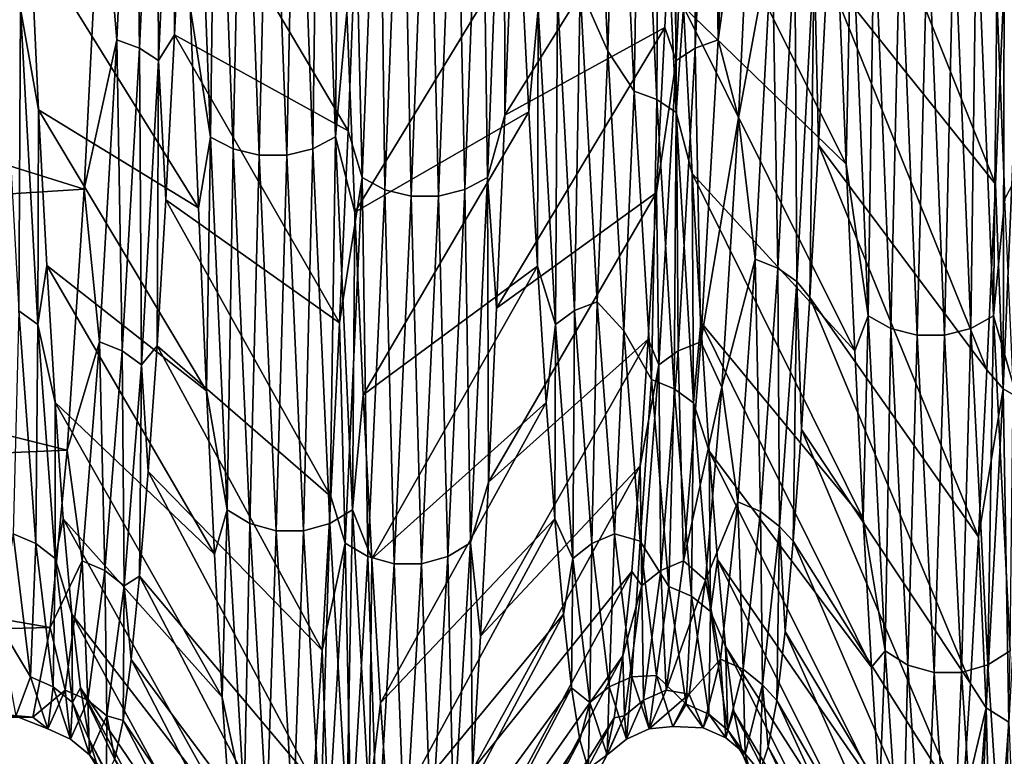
# Model space of a CAD drawing. Header units: metres. Extents: x -95 to 103, y -12 to 12.
# Tile 489 of 520: x 95.18 to 97.93, y -9.39 to -7.34. Entities that reach past the tile are written whole.
import ezdxf

# ---------------------------------------------------------------- set-up
doc = ezdxf.new("R2010")
doc.units = ezdxf.units.M
doc.layers.add('solid_P74500_01', color=7, linetype='CONTINUOUS')

msp = doc.modelspace()

# ---------------------------------------------------------------- linework, layer by layer
at = {"layer": 'solid_P74500_01'}
for points in [[(95.503006, -6.350219, -6.820706), (95.454887, -7.394741, -5.670799), (95.411552, -6.870561, -6.290782)], [(95.518112, -7.417444, -5.688157), (95.454887, -7.394741, -5.670799), (95.503006, -6.350219, -6.820706)], [(95.518112, -7.417444, -5.688157), (95.503006, -6.350219, -6.820706), (95.566238, -6.369723, -6.841596)], [(95.518112, -7.417444, -5.688157), (95.566238, -6.369723, -6.841596), (95.571503, -7.452587, -5.715111)], [(95.566238, -6.369723, -6.841596), (95.619621, -6.399903, -6.874013), (95.571503, -7.452587, -5.715111)], [(97.116936, -6.369595, -6.841611), (97.06881, -7.417319, -5.688194), (97.063522, -6.399711, -6.87405)], [(97.116936, -6.369595, -6.841611), (97.132065, -7.39469, -5.670797), (97.06881, -7.417319, -5.688194)], [(97.116936, -6.369595, -6.841611), (97.180183, -6.35017, -6.820696), (97.132065, -7.39469, -5.670797)], [(97.132065, -7.39469, -5.670797), (97.180183, -6.35017, -6.820696), (97.234886, -6.660793, -6.505452)], [(95.571503, -7.452587, -5.715111), (95.619621, -6.399903, -6.874013), (95.615685, -7.380317, -5.897861)], [(95.619621, -6.399903, -6.874013), (95.639526, -6.869916, -6.485168), (95.615685, -7.380317, -5.897861)], [(97.063522, -6.399711, -6.87405), (97.015404, -7.452404, -5.715178), (97.007202, -6.849637, -6.506654)], [(97.06881, -7.417319, -5.688194), (97.015404, -7.452404, -5.715178), (97.063522, -6.399711, -6.87405)], [(95.715858, -7.665689, 7.023156), (95.6688, -6.425726, 8.178002), (95.659225, -7.303069, 7.3209)], [(95.731995, -6.453384, 8.213371), (95.6688, -6.425726, 8.178002), (95.715858, -7.665689, 7.023156)], [(96.018127, -6.425699, 8.177681), (95.954994, -6.453386, 8.213145), (96.002052, -7.698678, 7.053327)], [(96.065186, -7.66561, 7.022843), (96.018127, -6.425699, 8.177681), (96.002052, -7.698678, 7.053327)], [(96.065186, -7.66561, 7.022843), (96.07373, -6.714173, 7.865862), (96.018127, -6.425699, 8.177681)], [(95.77906, -7.698712, 7.05355), (95.731995, -6.453384, 8.213371), (95.715858, -7.665689, 7.023156)], [(95.805229, -6.468344, 8.232444), (95.731995, -6.453384, 8.213371), (95.77906, -7.698712, 7.05355)], [(95.954994, -6.453386, 8.213145), (95.88179, -6.468346, 8.232361), (95.928848, -7.716554, 7.06985)], [(96.002052, -7.698678, 7.053327), (95.954994, -6.453386, 8.213145), (95.928848, -7.716554, 7.06985)], [(95.852287, -7.716565, 7.069932), (95.805229, -6.468344, 8.232444), (95.77906, -7.698712, 7.05355)], [(95.88179, -6.468346, 8.232361), (95.805229, -6.468344, 8.232444), (95.852287, -7.716565, 7.069932)], [(95.928848, -7.716554, 7.06985), (95.88179, -6.468346, 8.232361), (95.852287, -7.716565, 7.069932)], [(96.747093, -7.251069, 5.852577), (96.824615, -7.425843, 5.615479), (96.779793, -6.471763, 6.699107)], [(96.850403, -6.52785, 6.658412), (96.779793, -6.471763, 6.699107), (96.824615, -7.425843, 5.615479)], [(96.898529, -7.537977, 5.480448), (96.850403, -6.52785, 6.658412), (96.824615, -7.425843, 5.615479)], [(96.913635, -6.547841, 6.678859), (96.850403, -6.52785, 6.658412), (96.898529, -7.537977, 5.480448)], [(96.186462, -6.557282, -8.071585), (96.139404, -7.77912, -6.897152), (96.122391, -7.067236, -7.54895)], [(96.202599, -7.812755, -6.926867), (96.139404, -7.77912, -6.897152), (96.186462, -6.557282, -8.071585)], [(96.249657, -6.58565, -8.10638), (96.202599, -7.812755, -6.926867), (96.186462, -6.557282, -8.071585)], [(96.535789, -6.556975, -8.071487), (96.488724, -7.7788, -6.897106), (96.472649, -6.58543, -8.106332)], [(96.535789, -6.556975, -8.071487), (96.537239, -7.60451, -7.007497), (96.488724, -7.7788, -6.897106)], [(96.535789, -6.556975, -8.071487), (96.561043, -7.01734, -7.595363), (96.537239, -7.60451, -7.007497)], [(96.913635, -6.547841, 6.678859), (96.898529, -7.537977, 5.480448), (96.961761, -7.56107, 5.497287)], [(96.913635, -6.547841, 6.678859), (96.961761, -7.56107, 5.497287), (96.967018, -6.578848, 6.710522)], [(96.275826, -7.830891, -6.942935), (96.202599, -7.812755, -6.926867), (96.249657, -6.58565, -8.10638)], [(96.322891, -6.600938, -8.125187), (96.275826, -7.830891, -6.942935), (96.249657, -6.58565, -8.10638)], [(96.472649, -6.58543, -8.106332), (96.425591, -7.81253, -6.926855), (96.399452, -6.600857, -8.125172)], [(96.488724, -7.7788, -6.897106), (96.425591, -7.81253, -6.926855), (96.472649, -6.58543, -8.106332)], [(96.961761, -7.56107, 5.497287), (97.015144, -7.596881, 5.523355), (96.967018, -6.578848, 6.710522)], [(96.967018, -6.578848, 6.710522), (97.015144, -7.596881, 5.523355), (97.011238, -6.786344, 6.575765)], [(96.352394, -7.830808, -6.942933), (96.275826, -7.830891, -6.942935), (96.322891, -6.600938, -8.125187)], [(96.399452, -6.600857, -8.125172), (96.352394, -7.830808, -6.942933), (96.322891, -6.600938, -8.125187)], [(96.425591, -7.81253, -6.926855), (96.352394, -7.830808, -6.942933), (96.399452, -6.600857, -8.125172)], [(97.132065, -7.39469, -5.670797), (97.234886, -6.660793, -6.505452), (97.188889, -7.611794, -5.369477)], [(97.283501, -7.101821, -6.039842), (97.188889, -7.611794, -5.369477), (97.234886, -6.660793, -6.505452)], [(97.905838, -7.797057, -6.794312), (97.436523, -7.209044, -6.10832), (97.460968, -6.682404, -6.678758)], [(97.930092, -7.229092, -7.395165), (97.905838, -7.797057, -6.794312), (97.460968, -6.682404, -6.678758)], [(96.065186, -7.66561, 7.022843), (96.096138, -7.316804, 7.307192), (96.07373, -6.714173, 7.865862)], [(97.015144, -7.596881, 5.523355), (97.035866, -7.302005, 5.996798), (97.011238, -6.786344, 6.575765)], [(97.489693, -7.741225, 6.858204), (97.011238, -6.786344, 6.575765), (97.035866, -7.302005, 5.996798)], [(97.489693, -7.741225, 6.858204), (97.466019, -7.171227, 7.454), (97.011238, -6.786344, 6.575765)], [(96.537239, -7.60451, -7.007497), (97.007202, -6.849637, -6.506654), (96.983635, -7.359606, -5.923726)], [(96.537239, -7.60451, -7.007497), (96.561043, -7.01734, -7.595363), (97.007202, -6.849637, -6.506654)], [(97.015404, -7.452404, -5.715178), (96.983635, -7.359606, -5.923726), (97.007202, -6.849637, -6.506654)], [(93, -7.071559, -6.063959), (95.411552, -6.870561, -6.290782), (95.363914, -7.810992, -5.076114)], [(95.454887, -7.394741, -5.670799), (95.363914, -7.810992, -5.076114), (95.411552, -6.870561, -6.290782)], [(96.099838, -7.648791, -6.959096), (95.615685, -7.380317, -5.897861), (95.639526, -6.869916, -6.485168)], [(96.122391, -7.067236, -7.54895), (96.099838, -7.648791, -6.959096), (95.639526, -6.869916, -6.485168)], [(97.910248, -7.273641, 7.35393), (97.932716, -7.839543, 6.745545), (98.388802, -6.95614, 6.395324)], [(97.504135, -7.015445, 7.683306), (97.466019, -7.171227, 7.454), (97.489693, -7.741225, 6.858204)], [(97.551201, -8.1647, 6.440638), (97.504135, -7.015445, 7.683306), (97.489693, -7.741225, 6.858204)], [(97.567337, -7.045722, 7.716482), (97.504135, -7.015445, 7.683306), (97.551201, -8.1647, 6.440638)], [(97.853462, -7.015394, 7.682987), (97.790329, -7.045706, 7.716258), (97.837395, -8.199888, 6.468229)], [(97.900528, -8.164598, 6.440331), (97.853462, -7.015394, 7.682987), (97.837395, -8.199888, 6.468229)], [(97.900528, -8.164598, 6.440331), (97.910248, -7.273641, 7.35393), (97.853462, -7.015394, 7.682987)], [(97.614395, -8.19994, 6.468449), (97.567337, -7.045722, 7.716482), (97.551201, -8.1647, 6.440638)], [(97.640572, -7.062092, 7.73437), (97.567337, -7.045722, 7.716482), (97.614395, -8.19994, 6.468449)], [(97.790329, -7.045706, 7.716258), (97.717133, -7.062088, 7.734288), (97.764191, -8.218969, 6.483356)], [(97.837395, -8.199888, 6.468229), (97.790329, -7.045706, 7.716258), (97.764191, -8.218969, 6.483356)], [(93, -7.961062, -4.837358), (93, -7.071559, -6.063959), (95.363914, -7.810992, -5.076114)], [(96.139404, -7.77912, -6.897152), (96.099838, -7.648791, -6.959096), (96.122391, -7.067236, -7.54895)], [(97.68763, -8.218987, 6.483437), (97.640572, -7.062092, 7.73437), (97.614395, -8.19994, 6.468449)], [(97.717133, -7.062088, 7.734288), (97.640572, -7.062092, 7.73437), (97.68763, -8.218987, 6.483437)], [(97.764191, -8.218969, 6.483356), (97.717133, -7.062088, 7.734288), (97.68763, -8.218987, 6.483437)], [(95.186531, -7.307761, 5.898415), (95.236725, -7.59025, 5.625256), (95.213593, -7.106674, 6.225213)], [(95.682564, -7.863411, 6.715378), (95.213593, -7.106674, 6.225213), (95.236725, -7.59025, 5.625256)], [(95.682564, -7.863411, 6.715378), (95.659225, -7.303069, 7.3209), (95.213593, -7.106674, 6.225213)], [(97.283501, -7.101821, -6.039842), (97.235374, -8.006701, -4.780875), (97.188889, -7.611794, -5.369477)], [(97.298607, -8.031276, -4.795503), (97.235374, -8.006701, -4.780875), (97.283501, -7.101821, -6.039842)], [(97.298607, -8.031276, -4.795503), (97.283501, -7.101821, -6.039842), (97.346725, -7.123627, -6.058335)], [(96.096138, -7.316804, 7.307192), (96.118805, -7.875006, 6.70178), (96.580498, -7.116963, 6.213473)], [(96.118805, -7.875006, 6.70178), (96.604218, -7.595271, 5.618458), (96.580498, -7.116963, 6.213473)], [(96.630432, -7.307784, 5.898221), (96.580498, -7.116963, 6.213473), (96.604218, -7.595271, 5.618458)], [(97.298607, -8.031276, -4.795503), (97.346725, -7.123627, -6.058335), (97.35199, -8.069345, -4.818197)], [(97.346725, -7.123627, -6.058335), (97.400116, -7.157401, -6.087015), (97.35199, -8.069345, -4.818197)], [(97.35199, -8.069345, -4.818197), (97.400116, -7.157401, -6.087015), (97.388374, -8.113543, -4.845564)], [(97.400116, -7.157401, -6.087015), (97.412354, -7.687864, -5.495994), (97.388374, -8.113543, -4.845564)], [(97.400116, -7.157401, -6.087015), (97.436523, -7.209044, -6.10832), (97.412354, -7.687864, -5.495994)], [(97.881752, -8.315137, -6.150468), (97.412354, -7.687864, -5.495994), (97.436523, -7.209044, -6.10832)], [(97.905838, -7.797057, -6.794312), (97.881752, -8.315137, -6.150468), (97.436523, -7.209044, -6.10832)], [(96.731964, -8.150352, 4.583317), (96.747093, -7.251069, 5.852577), (96.683838, -7.2733, 5.870478)], [(96.731964, -8.150352, 4.583317), (96.795212, -8.125447, 4.569351), (96.747093, -7.251069, 5.852577)], [(96.747093, -7.251069, 5.852577), (96.795212, -8.125447, 4.569351), (96.824615, -7.425843, 5.615479)], [(97.927681, -8.368459, -6.181171), (97.905838, -7.797057, -6.794312), (97.930092, -7.229092, -7.395165)], [(97.974739, -7.251092, -7.453121), (97.927681, -8.368459, -6.181171), (97.930092, -7.229092, -7.395165)], [(97.990875, -8.404579, -6.207862), (97.927681, -8.368459, -6.181171), (97.974739, -7.251092, -7.453121)], [(95.133141, -7.273293, 5.870607), (95.181267, -8.150367, 4.583447), (95.186531, -7.307761, 5.898415)], [(96.683838, -7.2733, 5.870478), (96.630432, -7.307784, 5.898221), (96.678558, -8.18898, 4.604961)], [(96.731964, -8.150352, 4.583317), (96.683838, -7.2733, 5.870478), (96.678558, -8.18898, 4.604961)], [(97.900528, -8.164598, 6.440331), (97.932716, -7.839543, 6.745545), (97.910248, -7.273641, 7.35393)], [(95.715858, -7.665689, 7.023156), (95.659225, -7.303069, 7.3209), (95.682564, -7.863411, 6.715378)], [(97.015144, -7.596881, 5.523355), (97.060043, -7.767941, 5.37755), (97.035866, -7.302005, 5.996798)], [(97.513412, -8.262011, 6.218803), (97.035866, -7.302005, 5.996798), (97.060043, -7.767941, 5.37755)], [(97.513412, -8.262011, 6.218803), (97.489693, -7.741225, 6.858204), (97.035866, -7.302005, 5.996798)], [(95.181267, -8.150367, 4.583447), (95.23465, -8.188989, 4.605155), (95.186531, -7.307761, 5.898415)], [(95.186531, -7.307761, 5.898415), (95.23465, -8.188989, 4.605155), (95.236725, -7.59025, 5.625256)], [(96.065186, -7.66561, 7.022843), (96.118805, -7.875006, 6.70178), (96.096138, -7.316804, 7.307192)], [(96.630432, -7.307784, 5.898221), (96.604218, -7.595271, 5.618458), (96.628174, -8.025718, 4.985782)], [(96.678558, -8.18898, 4.604961), (96.630432, -7.307784, 5.898221), (96.628174, -8.025718, 4.985782)], [(96.514175, -8.14307, -6.374063), (96.983635, -7.359606, -5.923726), (96.960304, -7.821003, -5.301324)], [(96.514175, -8.14307, -6.374063), (96.537239, -7.60451, -7.007497), (96.983635, -7.359606, -5.923726)], [(97.015404, -7.452404, -5.715178), (96.960304, -7.821003, -5.301324), (96.983635, -7.359606, -5.923726)], [(95.571503, -7.452587, -5.715111), (95.615685, -7.380317, -5.897861), (95.591599, -7.841219, -5.271418)], [(96.076424, -8.184317, -6.321025), (95.591599, -7.841219, -5.271418), (95.615685, -7.380317, -5.897861)], [(96.099838, -7.648791, -6.959096), (96.076424, -8.184317, -6.321025), (95.615685, -7.380317, -5.897861)], [(95.454887, -7.394741, -5.670799), (95.406761, -8.237353, -4.367039), (95.363914, -7.810992, -5.076114)], [(95.469994, -8.262634, -4.380395), (95.406761, -8.237353, -4.367039), (95.454887, -7.394741, -5.670799)], [(95.469994, -8.262634, -4.380395), (95.454887, -7.394741, -5.670799), (95.518112, -7.417444, -5.688157)], [(97.06881, -7.417319, -5.688194), (97.132065, -7.39469, -5.670797), (97.083939, -8.237303, -4.367045)], [(97.083939, -8.237303, -4.367045), (97.132065, -7.39469, -5.670797), (97.188889, -7.611794, -5.369477)], [(95.469994, -8.262634, -4.380395), (95.518112, -7.417444, -5.688157), (95.523376, -8.301782, -4.401154)], [(95.518112, -7.417444, -5.688157), (95.571503, -7.452587, -5.715111), (95.523376, -8.301782, -4.401154)], [(96.795212, -8.125447, 4.569351), (96.869598, -8.206443, 4.392677), (96.824615, -7.425843, 5.615479)], [(96.898529, -7.537977, 5.480448), (96.824615, -7.425843, 5.615479), (96.869598, -8.206443, 4.392677)], [(97.06881, -7.417319, -5.688194), (97.020691, -8.262518, -4.380452), (97.015404, -7.452404, -5.715178)], [(97.06881, -7.417319, -5.688194), (97.083939, -8.237303, -4.367045), (97.020691, -8.262518, -4.380452)], [(95.523376, -8.301782, -4.401154), (95.571503, -7.452587, -5.715111), (95.567024, -8.248406, -4.610029)], [(95.571503, -7.452587, -5.715111), (95.591599, -7.841219, -5.271418), (95.567024, -8.248406, -4.610029)], [(97.015404, -7.452404, -5.715178), (96.967285, -8.301613, -4.40125), (96.960304, -7.821003, -5.301324)], [(97.020691, -8.262518, -4.380452), (96.967285, -8.301613, -4.40125), (97.015404, -7.452404, -5.715178)], [(96.946648, -8.342573, 4.151618), (96.898529, -7.537977, 5.480448), (96.869598, -8.206443, 4.392677)], [(96.961761, -7.56107, 5.497287), (96.898529, -7.537977, 5.480448), (96.946648, -8.342573, 4.151618)], [(96.961761, -7.56107, 5.497287), (96.946648, -8.342573, 4.151618), (97.00988, -8.368139, 4.164385)], [(96.961761, -7.56107, 5.497287), (97.00988, -8.368139, 4.164385), (97.015144, -7.596881, 5.523355)], [(95.23465, -8.188989, 4.605155), (95.259705, -8.024282, 4.988172), (95.236725, -7.59025, 5.625256)], [(95.705421, -8.373777, 6.06825), (95.236725, -7.59025, 5.625256), (95.259705, -8.024282, 4.988172)], [(95.705421, -8.373777, 6.06825), (95.682564, -7.863411, 6.715378), (95.236725, -7.59025, 5.625256)], [(96.118805, -7.875006, 6.70178), (96.141991, -8.385248, 6.052387), (96.604218, -7.595271, 5.618458)], [(96.141991, -8.385248, 6.052387), (96.628174, -8.025718, 4.985782), (96.604218, -7.595271, 5.618458)], [(96.488724, -7.7788, -6.897106), (96.537239, -7.60451, -7.007497), (96.514175, -8.14307, -6.374063)], [(97.00988, -8.368139, 4.164385), (97.063263, -8.407777, 4.184141), (97.015144, -7.596881, 5.523355)], [(97.015144, -7.596881, 5.523355), (97.063263, -8.407777, 4.184141), (97.060043, -7.767941, 5.37755)], [(97.083939, -8.237303, -4.367045), (97.188889, -7.611794, -5.369477), (97.142937, -8.364288, -4.096279)], [(97.235374, -8.006701, -4.780875), (97.142937, -8.364288, -4.096279), (97.188889, -7.611794, -5.369477)], [(96.139404, -7.77912, -6.897152), (96.076424, -8.184317, -6.321025), (96.099838, -7.648791, -6.959096)], [(95.715858, -7.665689, 7.023156), (95.682564, -7.863411, 6.715378), (95.705421, -8.373777, 6.06825)], [(95.762924, -8.706656, 5.685538), (95.715858, -7.665689, 7.023156), (95.705421, -8.373777, 6.06825)], [(95.77906, -7.698712, 7.05355), (95.715858, -7.665689, 7.023156), (95.762924, -8.706656, 5.685538)], [(96.065186, -7.66561, 7.022843), (96.002052, -7.698678, 7.053327), (96.04911, -8.744116, 5.709951)], [(96.112251, -8.706527, 5.685242), (96.065186, -7.66561, 7.022843), (96.04911, -8.744116, 5.709951)], [(96.112251, -8.706527, 5.685242), (96.118805, -7.875006, 6.70178), (96.065186, -7.66561, 7.022843)], [(97.858604, -8.781195, -5.466244), (97.388374, -8.113543, -4.845564), (97.412354, -7.687864, -5.495994)], [(97.881752, -8.315137, -6.150468), (97.858604, -8.781195, -5.466244), (97.412354, -7.687864, -5.495994)], [(95.826118, -8.744186, 5.710166), (95.77906, -7.698712, 7.05355), (95.762924, -8.706656, 5.685538)], [(95.852287, -7.716565, 7.069932), (95.77906, -7.698712, 7.05355), (95.826118, -8.744186, 5.710166)], [(95.899345, -8.764468, 5.723431), (95.852287, -7.716565, 7.069932), (95.826118, -8.744186, 5.710166)], [(95.928848, -7.716554, 7.06985), (95.852287, -7.716565, 7.069932), (95.899345, -8.764468, 5.723431)], [(95.975914, -8.764444, 5.723352), (95.928848, -7.716554, 7.06985), (95.899345, -8.764468, 5.723431)], [(96.002052, -7.698678, 7.053327), (95.928848, -7.716554, 7.06985), (95.975914, -8.764444, 5.723352)], [(96.04911, -8.744116, 5.709951), (96.002052, -7.698678, 7.053327), (95.975914, -8.764444, 5.723352)], [(97.551201, -8.1647, 6.440638), (97.489693, -7.741225, 6.858204), (97.513412, -8.262011, 6.218803)], [(97.063263, -8.407777, 4.184141), (97.084038, -8.182157, 4.722956), (97.060043, -7.767941, 5.37755)], [(97.537247, -8.731231, 5.540411), (97.060043, -7.767941, 5.37755), (97.084038, -8.182157, 4.722956)], [(97.537247, -8.731231, 5.540411), (97.513412, -8.262011, 6.218803), (97.060043, -7.767941, 5.37755)], [(96.139404, -7.77912, -6.897152), (96.092339, -8.798856, -5.543561), (96.076424, -8.184317, -6.321025)], [(96.15554, -8.836884, -5.567421), (96.092339, -8.798856, -5.543561), (96.139404, -7.77912, -6.897152)], [(96.202599, -7.812755, -6.926867), (96.15554, -8.836884, -5.567421), (96.139404, -7.77912, -6.897152)], [(96.488724, -7.7788, -6.897106), (96.441666, -8.798532, -5.543566), (96.425591, -7.81253, -6.926855)], [(96.488724, -7.7788, -6.897106), (96.491997, -8.628617, -5.699583), (96.441666, -8.798532, -5.543566)], [(96.488724, -7.7788, -6.897106), (96.514175, -8.14307, -6.374063), (96.491997, -8.628617, -5.699583)], [(97.927681, -8.368459, -6.181171), (97.881752, -8.315137, -6.150468), (97.905838, -7.797057, -6.794312)], [(93, -7.961062, -4.837358), (95.363914, -7.810992, -5.076114), (95.316185, -8.539692, -3.721855)], [(95.406761, -8.237353, -4.367039), (95.316185, -8.539692, -3.721855), (95.363914, -7.810992, -5.076114)], [(96.228767, -8.857396, -5.580334), (96.15554, -8.836884, -5.567421), (96.202599, -7.812755, -6.926867)], [(96.275826, -7.830891, -6.942935), (96.228767, -8.857396, -5.580334), (96.202599, -7.812755, -6.926867)], [(96.425591, -7.81253, -6.926855), (96.378532, -8.836659, -5.567446), (96.352394, -7.830808, -6.942933)], [(96.441666, -8.798532, -5.543566), (96.378532, -8.836659, -5.567446), (96.425591, -7.81253, -6.926855)], [(96.491997, -8.628617, -5.699583), (96.960304, -7.821003, -5.301324), (96.937477, -8.229941, -4.642739)], [(96.491997, -8.628617, -5.699583), (96.514175, -8.14307, -6.374063), (96.960304, -7.821003, -5.301324)], [(96.967285, -8.301613, -4.40125), (96.937477, -8.229941, -4.642739), (96.960304, -7.821003, -5.301324)], [(96.052017, -8.66892, -5.638177), (95.567024, -8.248406, -4.610029), (95.591599, -7.841219, -5.271418)], [(96.076424, -8.184317, -6.321025), (96.052017, -8.66892, -5.638177), (95.591599, -7.841219, -5.271418)], [(96.305336, -8.857314, -5.580345), (96.228767, -8.857396, -5.580334), (96.275826, -7.830891, -6.942935)], [(96.352394, -7.830808, -6.942933), (96.305336, -8.857314, -5.580345), (96.275826, -7.830891, -6.942935)], [(96.378532, -8.836659, -5.567446), (96.305336, -8.857314, -5.580345), (96.352394, -7.830808, -6.942933)], [(97.900528, -8.164598, 6.440331), (97.955299, -8.355656, 6.092323), (97.932716, -7.839543, 6.745545)], [(96.112251, -8.706527, 5.685242), (96.141991, -8.385248, 6.052387), (96.118805, -7.875006, 6.70178)], [(93, -8.639952, -3.482782), (93, -7.961062, -4.837358), (95.316185, -8.539692, -3.721855)], [(97.235374, -8.006701, -4.780875), (97.187256, -8.684372, -3.38566), (97.142937, -8.364288, -4.096279)], [(97.250488, -8.711019, -3.396006), (97.187256, -8.684372, -3.38566), (97.235374, -8.006701, -4.780875)], [(97.250488, -8.711019, -3.396006), (97.235374, -8.006701, -4.780875), (97.298607, -8.031276, -4.795503)], [(95.23465, -8.188989, 4.605155), (95.282677, -8.406222, 4.316357), (95.259705, -8.024282, 4.988172)], [(95.727409, -8.82973, 5.384028), (95.259705, -8.024282, 4.988172), (95.282677, -8.406222, 4.316357)], [(95.727409, -8.82973, 5.384028), (95.705421, -8.373777, 6.06825), (95.259705, -8.024282, 4.988172)], [(96.141991, -8.385248, 6.052387), (96.166077, -8.843039, 5.362153), (96.628174, -8.025718, 4.985782)], [(96.166077, -8.843039, 5.362153), (96.652344, -8.406299, 4.316152), (96.628174, -8.025718, 4.985782)], [(96.678558, -8.18898, 4.604961), (96.628174, -8.025718, 4.985782), (96.652344, -8.406299, 4.316152)], [(97.250488, -8.711019, -3.396006), (97.298607, -8.031276, -4.795503), (97.303871, -8.752304, -3.412068)], [(97.298607, -8.031276, -4.795503), (97.35199, -8.069345, -4.818197), (97.303871, -8.752304, -3.412068)], [(97.303871, -8.752304, -3.412068), (97.35199, -8.069345, -4.818197), (97.342178, -8.793539, -3.45579)], [(97.35199, -8.069345, -4.818197), (97.364883, -8.482149, -4.16363), (97.342178, -8.793539, -3.45579)], [(97.35199, -8.069345, -4.818197), (97.388374, -8.113543, -4.845564), (97.364883, -8.482149, -4.16363)], [(96.780083, -8.800503, 3.170342), (96.795212, -8.125447, 4.569351), (96.731964, -8.150352, 4.583317)], [(96.780083, -8.800503, 3.170342), (96.84333, -8.773618, 3.160693), (96.795212, -8.125447, 4.569351)], [(96.795212, -8.125447, 4.569351), (96.84333, -8.773618, 3.160693), (96.869598, -8.206443, 4.392677)], [(97.83609, -9.190656, -4.745087), (97.364883, -8.482149, -4.16363), (97.388374, -8.113543, -4.845564)], [(97.858604, -8.781195, -5.466244), (97.83609, -9.190656, -4.745087), (97.388374, -8.113543, -4.845564)], [(95.181267, -8.150367, 4.583447), (95.166153, -8.773646, 3.160735), (95.229385, -8.800539, 3.170467)], [(95.181267, -8.150367, 4.583447), (95.229385, -8.800539, 3.170467), (95.23465, -8.188989, 4.605155)], [(96.731964, -8.150352, 4.583317), (96.678558, -8.18898, 4.604961), (96.726677, -8.842198, 3.185291)], [(96.780083, -8.800503, 3.170342), (96.731964, -8.150352, 4.583317), (96.726677, -8.842198, 3.185291)], [(96.092339, -8.798856, -5.543561), (96.052017, -8.66892, -5.638177), (96.076424, -8.184317, -6.321025)], [(97.063263, -8.407777, 4.184141), (97.107689, -8.542064, 4.037105), (97.084038, -8.182157, 4.722956)], [(97.560539, -9.145177, 4.827277), (97.084038, -8.182157, 4.722956), (97.107689, -8.542064, 4.037105)], [(97.560539, -9.145177, 4.827277), (97.537247, -8.731231, 5.540411), (97.084038, -8.182157, 4.722956)], [(97.551201, -8.1647, 6.440638), (97.513412, -8.262011, 6.218803), (97.537247, -8.731231, 5.540411)], [(97.598259, -9.100081, 5.027338), (97.551201, -8.1647, 6.440638), (97.537247, -8.731231, 5.540411)], [(97.614395, -8.19994, 6.468449), (97.551201, -8.1647, 6.440638), (97.598259, -9.100081, 5.027338)], [(97.900528, -8.164598, 6.440331), (97.837395, -8.199888, 6.468229), (97.884453, -9.139276, 5.048839)], [(97.947586, -9.099931, 5.027052), (97.900528, -8.164598, 6.440331), (97.884453, -9.139276, 5.048839)], [(97.947586, -9.099931, 5.027052), (97.955299, -8.355656, 6.092323), (97.900528, -8.164598, 6.440331)], [(95.229385, -8.800539, 3.170467), (95.282768, -8.84224, 3.185481), (95.23465, -8.188989, 4.605155)], [(95.23465, -8.188989, 4.605155), (95.282768, -8.84224, 3.185481), (95.282677, -8.406222, 4.316357)], [(96.678558, -8.18898, 4.604961), (96.652344, -8.406299, 4.316152), (96.67675, -8.731548, 3.614587)], [(96.726677, -8.842198, 3.185291), (96.678558, -8.18898, 4.604961), (96.67675, -8.731548, 3.614587)], [(96.84333, -8.773618, 3.160693), (96.914764, -8.794026, 3.060282), (96.869598, -8.206443, 4.392677)], [(96.946648, -8.342573, 4.151618), (96.869598, -8.206443, 4.392677), (96.914764, -8.794026, 3.060282)], [(97.661461, -9.139361, 5.049047), (97.614395, -8.19994, 6.468449), (97.598259, -9.100081, 5.027338)], [(97.68763, -8.218987, 6.483437), (97.614395, -8.19994, 6.468449), (97.661461, -9.139361, 5.049047)], [(97.837395, -8.199888, 6.468229), (97.764191, -8.218969, 6.483356), (97.811256, -9.160555, 5.06066)], [(97.884453, -9.139276, 5.048839), (97.837395, -8.199888, 6.468229), (97.811256, -9.160555, 5.06066)], [(95.406761, -8.237353, -4.367039), (95.358643, -8.848833, -2.942421), (95.316185, -8.539692, -3.721855)], [(95.421875, -8.875982, -2.951406), (95.358643, -8.848833, -2.942421), (95.406761, -8.237353, -4.367039)], [(95.421875, -8.875982, -2.951406), (95.406761, -8.237353, -4.367039), (95.469994, -8.262634, -4.380395)], [(96.469833, -9.059208, -4.988397), (96.937477, -8.229941, -4.642739), (96.914757, -8.583073, -3.952931)], [(96.469833, -9.059208, -4.988397), (96.491997, -8.628617, -5.699583), (96.937477, -8.229941, -4.642739)], [(96.967285, -8.301613, -4.40125), (96.914757, -8.583073, -3.952931), (96.937477, -8.229941, -4.642739)], [(97.020691, -8.262518, -4.380452), (97.083939, -8.237303, -4.367045), (97.03582, -8.848784, -2.942436)], [(97.03582, -8.848784, -2.942436), (97.083939, -8.237303, -4.367045), (97.142937, -8.364288, -4.096279)], [(97.734688, -9.160585, 5.060737), (97.68763, -8.218987, 6.483437), (97.661461, -9.139361, 5.049047)], [(97.764191, -8.218969, 6.483356), (97.68763, -8.218987, 6.483437), (97.734688, -9.160585, 5.060737)], [(97.811256, -9.160555, 5.06066), (97.764191, -8.218969, 6.483356), (97.734688, -9.160585, 5.060737)], [(95.421875, -8.875982, -2.951406), (95.469994, -8.262634, -4.380395), (95.475258, -8.918036, -2.965394)], [(95.469994, -8.262634, -4.380395), (95.523376, -8.301782, -4.401154), (95.475258, -8.918036, -2.965394)], [(95.523376, -8.301782, -4.401154), (95.567024, -8.248406, -4.610029), (95.542336, -8.599204, -3.917965)], [(96.027527, -9.098084, -4.917286), (95.542336, -8.599204, -3.917965), (95.567024, -8.248406, -4.610029)], [(96.052017, -8.66892, -5.638177), (96.027527, -9.098084, -4.917286), (95.567024, -8.248406, -4.610029)], [(97.020691, -8.262518, -4.380452), (96.972572, -8.875877, -2.951481), (96.967285, -8.301613, -4.40125)], [(97.020691, -8.262518, -4.380452), (97.03582, -8.848784, -2.942436), (96.972572, -8.875877, -2.951481)], [(95.475258, -8.918036, -2.965394), (95.523376, -8.301782, -4.401154), (95.518379, -8.891666, -3.199717)], [(95.523376, -8.301782, -4.401154), (95.542336, -8.599204, -3.917965), (95.518379, -8.891666, -3.199717)], [(96.967285, -8.301613, -4.40125), (96.919159, -8.917887, -2.965518), (96.914757, -8.583073, -3.952931)], [(96.972572, -8.875877, -2.951481), (96.919159, -8.917887, -2.965518), (96.967285, -8.301613, -4.40125)], [(97.927681, -8.368459, -6.181171), (97.858604, -8.781195, -5.466244), (97.881752, -8.315137, -6.150468)], [(96.994766, -8.919993, 2.710361), (96.946648, -8.342573, 4.151618), (96.914764, -8.794026, 3.060282)], [(97.00988, -8.368139, 4.164385), (96.946648, -8.342573, 4.151618), (96.994766, -8.919993, 2.710361)], [(95.762924, -8.706656, 5.685538), (95.705421, -8.373777, 6.06825), (95.727409, -8.82973, 5.384028)], [(97.00988, -8.368139, 4.164385), (96.994766, -8.919993, 2.710361), (97.057999, -8.947337, 2.718711)], [(97.00988, -8.368139, 4.164385), (97.057999, -8.947337, 2.718711), (97.063263, -8.407777, 4.184141)], [(97.03582, -8.848784, -2.942436), (97.142937, -8.364288, -4.096279), (97.097061, -8.902832, -2.719646)], [(97.187256, -8.684372, -3.38566), (97.097061, -8.902832, -2.719646), (97.142937, -8.364288, -4.096279)], [(97.927681, -8.368459, -6.181171), (97.880615, -9.258877, -4.742989), (97.858604, -8.781195, -5.466244)], [(97.943817, -9.298843, -4.76347), (97.880615, -9.258877, -4.742989), (97.927681, -8.368459, -6.181171)], [(97.990875, -8.404579, -6.207862), (97.943817, -9.298843, -4.76347), (97.927681, -8.368459, -6.181171)], [(96.112251, -8.706527, 5.685242), (96.166077, -8.843039, 5.362153), (96.141991, -8.385248, 6.052387)], [(95.282768, -8.84224, 3.185481), (95.305573, -8.731573, 3.614448), (95.282677, -8.406222, 4.316357)], [(95.749146, -9.22942, 4.666801), (95.282677, -8.406222, 4.316357), (95.305573, -8.731573, 3.614448)], [(95.749146, -9.22942, 4.666801), (95.727409, -8.82973, 5.384028), (95.282677, -8.406222, 4.316357)], [(96.166077, -8.843039, 5.362153), (96.19046, -9.244853, 4.636179), (96.652344, -8.406299, 4.316152)], [(96.19046, -9.244853, 4.636179), (96.67675, -8.731548, 3.614587), (96.652344, -8.406299, 4.316152)], [(97.057999, -8.947337, 2.718711), (97.111382, -8.989723, 2.731619), (97.063263, -8.407777, 4.184141)], [(97.063263, -8.407777, 4.184141), (97.111382, -8.989723, 2.731619), (97.107689, -8.542064, 4.037105)], [(97.813614, -9.540664, -3.991575), (97.342178, -8.793539, -3.45579), (97.364883, -8.482149, -4.16363)], [(97.83609, -9.190656, -4.745087), (97.813614, -9.540664, -3.991575), (97.364883, -8.482149, -4.16363)], [(93, -8.639952, -3.482782), (95.316185, -8.539692, -3.721855), (95.268486, -9.035001, -2.268766)], [(95.358643, -8.848833, -2.942421), (95.268486, -9.035001, -2.268766), (95.316185, -8.539692, -3.721855)], [(97.111382, -8.989723, 2.731619), (97.130661, -8.844558, 3.324002), (97.107689, -8.542064, 4.037105)], [(97.582817, -9.50008, 4.084831), (97.107689, -8.542064, 4.037105), (97.130661, -8.844558, 3.324002)], [(97.582817, -9.50008, 4.084831), (97.560539, -9.145177, 4.827277), (97.107689, -8.542064, 4.037105)], [(96.446938, -9.432815, -4.243774), (96.914757, -8.583073, -3.952931), (96.891281, -8.878353, -3.236405)], [(96.446938, -9.432815, -4.243774), (96.469833, -9.059208, -4.988397), (96.914757, -8.583073, -3.952931)], [(96.919159, -8.917887, -2.965518), (96.891281, -8.878353, -3.236405), (96.914757, -8.583073, -3.952931)], [(96.003731, -9.468441, -4.16388), (95.518379, -8.891666, -3.199717), (95.542336, -8.599204, -3.917965)], [(96.027527, -9.098084, -4.917286), (96.003731, -9.468441, -4.16388), (95.542336, -8.599204, -3.917965)], [(93, -9.090268, -2.036068), (93, -8.639952, -3.482782), (95.268486, -9.035001, -2.268766)], [(96.441666, -8.798532, -5.543566), (96.491997, -8.628617, -5.699583), (96.469833, -9.059208, -4.988397)], [(96.092339, -8.798856, -5.543561), (96.027527, -9.098084, -4.917286), (96.052017, -8.66892, -5.638177)], [(95.762924, -8.706656, 5.685538), (95.727409, -8.82973, 5.384028), (95.749146, -9.22942, 4.666801)], [(95.809982, -9.518487, 4.199947), (95.762924, -8.706656, 5.685538), (95.749146, -9.22942, 4.666801)], [(95.826118, -8.744186, 5.710166), (95.762924, -8.706656, 5.685538), (95.809982, -9.518487, 4.199947)], [(96.112251, -8.706527, 5.685242), (96.04911, -8.744116, 5.709951), (96.096169, -9.559434, 4.217967)], [(96.159309, -9.518312, 4.199677), (96.112251, -8.706527, 5.685242), (96.096169, -9.559434, 4.217967)], [(96.159309, -9.518312, 4.199677), (96.166077, -8.843039, 5.362153), (96.112251, -8.706527, 5.685242)], [(97.187256, -8.684372, -3.38566), (97.139137, -9.123309, -1.895812), (97.097061, -8.902832, -2.719646)], [(97.202362, -9.151296, -1.901587), (97.139137, -9.123309, -1.895812), (97.187256, -8.684372, -3.38566)], [(97.202362, -9.151296, -1.901587), (97.187256, -8.684372, -3.38566), (97.250488, -8.711019, -3.396006)], [(95.282768, -8.84224, 3.185481), (95.328957, -8.997297, 2.888214), (95.305573, -8.731573, 3.614448)], [(95.771645, -9.571899, 3.919634), (95.305573, -8.731573, 3.614448), (95.328957, -8.997297, 2.888214)], [(95.771645, -9.571899, 3.919634), (95.749146, -9.22942, 4.666801), (95.305573, -8.731573, 3.614448)], [(96.19046, -9.244853, 4.636179), (96.214142, -9.588186, 3.879611), (96.67675, -8.731548, 3.614587)], [(96.214142, -9.588186, 3.879611), (96.700722, -8.997666, 2.887293), (96.67675, -8.731548, 3.614587)], [(96.726677, -8.842198, 3.185291), (96.67675, -8.731548, 3.614587), (96.700722, -8.997666, 2.887293)], [(97.202362, -9.151296, -1.901587), (97.250488, -8.711019, -3.396006), (97.255745, -9.194662, -1.910568)], [(97.250488, -8.711019, -3.396006), (97.303871, -8.752304, -3.412068), (97.255745, -9.194662, -1.910568)], [(97.598259, -9.100081, 5.027338), (97.537247, -8.731231, 5.540411), (97.560539, -9.145177, 4.827277)], [(95.873177, -9.559538, 4.218167), (95.826118, -8.744186, 5.710166), (95.809982, -9.518487, 4.199947)], [(95.899345, -8.764468, 5.723431), (95.826118, -8.744186, 5.710166), (95.873177, -9.559538, 4.218167)], [(96.04911, -8.744116, 5.709951), (95.975914, -8.764444, 5.723352), (96.022972, -9.581679, 4.227896)], [(96.096169, -9.559434, 4.217967), (96.04911, -8.744116, 5.709951), (96.022972, -9.581679, 4.227896)], [(97.255745, -9.194662, -1.910568), (97.303871, -8.752304, -3.412068), (97.296295, -9.237973, -1.979948)], [(97.303871, -8.752304, -3.412068), (97.31958, -9.04626, -2.726199), (97.296295, -9.237973, -1.979948)], [(97.303871, -8.752304, -3.412068), (97.342178, -8.793539, -3.45579), (97.31958, -9.04626, -2.726199)], [(95.214279, -9.172305, 1.662043), (95.166153, -8.773646, 3.160735), (95.125389, -9.026114, 2.303867)], [(95.229385, -8.800539, 3.170467), (95.166153, -8.773646, 3.160735), (95.214279, -9.172305, 1.662043)], [(95.946404, -9.581716, 4.22797), (95.899345, -8.764468, 5.723431), (95.873177, -9.559538, 4.218167)], [(95.975914, -8.764444, 5.723352), (95.899345, -8.764468, 5.723431), (95.946404, -9.581716, 4.22797)], [(96.022972, -9.581679, 4.227896), (95.975914, -8.764444, 5.723352), (95.946404, -9.581716, 4.22797)], [(96.828209, -9.20037, 1.667064), (96.84333, -8.773618, 3.160693), (96.780083, -8.800503, 3.170342)], [(96.828209, -9.20037, 1.667064), (96.891457, -9.17227, 1.662007), (96.84333, -8.773618, 3.160693)], [(96.84333, -8.773618, 3.160693), (96.891457, -9.17227, 1.662007), (96.914764, -8.794026, 3.060282)], [(97.880615, -9.258877, -4.742989), (97.83609, -9.190656, -4.745087), (97.858604, -8.781195, -5.466244)], [(95.229385, -8.800539, 3.170467), (95.214279, -9.172305, 1.662043), (95.277512, -9.200427, 1.667181)], [(95.229385, -8.800539, 3.170467), (95.277512, -9.200427, 1.667181), (95.282768, -8.84224, 3.185481)], [(96.092339, -8.798856, -5.543561), (96.04528, -9.58589, -4.045198), (96.027527, -9.098084, -4.917286)], [(96.108475, -9.627304, -4.062582), (96.04528, -9.58589, -4.045198), (96.092339, -8.798856, -5.543561)], [(96.15554, -8.836884, -5.567421), (96.108475, -9.627304, -4.062582), (96.092339, -8.798856, -5.543561)], [(96.441666, -8.798532, -5.543566), (96.394608, -9.585572, -4.045256), (96.378532, -8.836659, -5.567446)], [(96.441666, -8.798532, -5.543566), (96.446938, -9.432815, -4.243774), (96.394608, -9.585572, -4.045256)], [(96.441666, -8.798532, -5.543566), (96.469833, -9.059208, -4.988397), (96.446938, -9.432815, -4.243774)], [(96.780083, -8.800503, 3.170342), (96.726677, -8.842198, 3.185291), (96.774796, -9.243948, 1.674892)], [(96.828209, -9.20037, 1.667064), (96.780083, -8.800503, 3.170342), (96.774796, -9.243948, 1.674892)], [(96.891457, -9.17227, 1.662007), (96.960114, -9.168265, 1.648935), (96.914764, -8.794026, 3.060282)], [(96.994766, -8.919993, 2.710361), (96.914764, -8.794026, 3.060282), (96.960114, -9.168265, 1.648935)], [(97.791054, -9.829734, -3.210695), (97.31958, -9.04626, -2.726199), (97.342178, -8.793539, -3.45579)], [(97.813614, -9.540664, -3.991575), (97.791054, -9.829734, -3.210695), (97.342178, -8.793539, -3.45579)], [(95.277512, -9.200427, 1.667181), (95.330894, -9.244021, 1.675073), (95.282768, -8.84224, 3.185481)], [(95.282768, -8.84224, 3.185481), (95.330894, -9.244021, 1.675073), (95.328957, -8.997297, 2.888214)], [(96.181709, -9.64965, -4.072001), (96.108475, -9.627304, -4.062582), (96.15554, -8.836884, -5.567421)], [(96.228767, -8.857396, -5.580334), (96.181709, -9.64965, -4.072001), (96.15554, -8.836884, -5.567421)], [(96.159309, -9.518312, 4.199677), (96.19046, -9.244853, 4.636179), (96.166077, -8.843039, 5.362153)], [(96.378532, -8.836659, -5.567446), (96.331474, -9.627088, -4.062643), (96.305336, -8.857314, -5.580345)], [(96.394608, -9.585572, -4.045256), (96.331474, -9.627088, -4.062643), (96.378532, -8.836659, -5.567446)], [(96.726677, -8.842198, 3.185291), (96.700722, -8.997666, 2.887293), (96.723709, -9.203478, 2.13971)], [(96.774796, -9.243948, 1.674892), (96.726677, -8.842198, 3.185291), (96.723709, -9.203478, 2.13971)], [(97.111382, -8.989723, 2.731619), (97.153183, -9.087238, 2.589107), (97.130661, -8.844558, 3.324002)], [(97.604713, -9.79497, 3.317335), (97.130661, -8.844558, 3.324002), (97.153183, -9.087238, 2.589107)], [(97.604713, -9.79497, 3.317335), (97.582817, -9.50008, 4.084831), (97.130661, -8.844558, 3.324002)], [(95.358643, -8.848833, -2.942421), (95.310516, -9.2096, -1.433647), (95.268486, -9.035001, -2.268766)], [(95.373749, -9.23785, -1.438002), (95.310516, -9.2096, -1.433647), (95.358643, -8.848833, -2.942421)], [(95.373749, -9.23785, -1.438002), (95.358643, -8.848833, -2.942421), (95.421875, -8.875982, -2.951406)], [(96.25827, -9.64957, -4.072024), (96.181709, -9.64965, -4.072001), (96.228767, -8.857396, -5.580334)], [(96.305336, -8.857314, -5.580345), (96.25827, -9.64957, -4.072024), (96.228767, -8.857396, -5.580334)], [(96.331474, -9.627088, -4.062643), (96.25827, -9.64957, -4.072024), (96.305336, -8.857314, -5.580345)], [(96.972572, -8.875877, -2.951481), (97.03582, -8.848784, -2.942436), (96.987701, -9.209556, -1.433669)], [(96.987701, -9.209556, -1.433669), (97.03582, -8.848784, -2.942436), (97.097061, -8.902832, -2.719646)], [(95.373749, -9.23785, -1.438002), (95.421875, -8.875982, -2.951406), (95.427139, -9.28162, -1.444821)], [(95.421875, -8.875982, -2.951406), (95.475258, -8.918036, -2.965394), (95.427139, -9.28162, -1.444821)], [(95.475258, -8.918036, -2.965394), (95.518379, -8.891666, -3.199717), (95.495354, -9.123991, -2.459139)], [(95.980316, -9.775897, -3.380839), (95.495354, -9.123991, -2.459139), (95.518379, -8.891666, -3.199717)], [(96.003731, -9.468441, -4.16388), (95.980316, -9.775897, -3.380839), (95.518379, -8.891666, -3.199717)], [(96.423607, -9.74478, -3.46946), (96.891281, -8.878353, -3.236405), (96.866844, -9.113533, -2.497756)], [(96.423607, -9.74478, -3.46946), (96.446938, -9.432815, -4.243774), (96.891281, -8.878353, -3.236405)], [(96.919159, -8.917887, -2.965518), (96.866844, -9.113533, -2.497756), (96.891281, -8.878353, -3.236405)], [(96.972572, -8.875877, -2.951481), (96.924446, -9.23776, -1.438094), (96.919159, -8.917887, -2.965518)], [(96.972572, -8.875877, -2.951481), (96.987701, -9.209556, -1.433669), (96.924446, -9.23776, -1.438094)], [(95.427139, -9.28162, -1.444821), (95.475258, -8.918036, -2.965394), (95.472557, -9.294354, -1.701729)], [(95.475258, -8.918036, -2.965394), (95.495354, -9.123991, -2.459139), (95.472557, -9.294354, -1.701729)], [(96.919159, -8.917887, -2.965518), (96.87104, -9.281492, -1.444968), (96.866844, -9.113533, -2.497756)], [(96.924446, -9.23776, -1.438094), (96.87104, -9.281492, -1.444968), (96.919159, -8.917887, -2.965518)], [(97.042892, -9.248611, 1.195118), (96.994766, -8.919993, 2.710361), (96.960114, -9.168265, 1.648935)], [(96.987701, -9.209556, -1.433669), (97.097061, -8.902832, -2.719646), (97.051285, -9.220492, -1.27798)], [(97.057999, -8.947337, 2.718711), (96.994766, -8.919993, 2.710361), (97.042892, -9.248611, 1.195118)], [(97.139137, -9.123309, -1.895812), (97.051285, -9.220492, -1.27798), (97.097061, -8.902832, -2.719646)], [(97.057999, -8.947337, 2.718711), (97.042892, -9.248611, 1.195118), (97.106125, -9.276969, 1.198823)], [(97.057999, -8.947337, 2.718711), (97.106125, -9.276969, 1.198823), (97.111382, -8.989723, 2.731619)], [(95.330894, -9.244021, 1.675073), (95.353348, -9.202694, 2.142769), (95.328957, -8.997297, 2.888214)], [(95.794975, -9.853806, 3.145801), (95.328957, -8.997297, 2.888214), (95.353348, -9.202694, 2.142769)], [(95.794975, -9.853806, 3.145801), (95.771645, -9.571899, 3.919634), (95.328957, -8.997297, 2.888214)], [(96.214142, -9.588186, 3.879611), (96.237068, -9.869574, 3.095844), (96.700722, -8.997666, 2.887293)], [(96.237068, -9.869574, 3.095844), (96.723709, -9.203478, 2.13971), (96.700722, -8.997666, 2.887293)], [(97.106125, -9.276969, 1.198823), (97.159508, -9.320921, 1.204531), (97.111382, -8.989723, 2.731619)], [(97.111382, -8.989723, 2.731619), (97.159508, -9.320921, 1.204531), (97.153183, -9.087238, 2.589107)], [(93, -9.090268, -2.036068), (95.268486, -9.035001, -2.268766), (95.220818, -9.285076, -0.75227)], [(95.214279, -9.172305, 1.662043), (95.125389, -9.026114, 2.303867), (95.173134, -9.282277, 0.786049)], [(95.310516, -9.2096, -1.433647), (95.220818, -9.285076, -0.75227), (95.268486, -9.035001, -2.268766)], [(97.768433, -10.056408, -2.408048), (97.296295, -9.237973, -1.979948), (97.31958, -9.04626, -2.726199)], [(97.791054, -9.829734, -3.210695), (97.768433, -10.056408, -2.408048), (97.31958, -9.04626, -2.726199)], [(93, -9.300097, -0.535489), (93, -9.090268, -2.036068), (95.220818, -9.285076, -0.75227)], [(97.159508, -9.320921, 1.204531), (97.176163, -9.269086, 1.838689), (97.153183, -9.087238, 2.589107)], [(97.627075, -10.029364, 2.527476), (97.153183, -9.087238, 2.589107), (97.176163, -9.269086, 1.838689)], [(97.627075, -10.029364, 2.527476), (97.604713, -9.79497, 3.317335), (97.153183, -9.087238, 2.589107)], [(96.04528, -9.58589, -4.045198), (96.003731, -9.468441, -4.16388), (96.027527, -9.098084, -4.917286)], [(96.399986, -9.991468, -2.672268), (96.866844, -9.113533, -2.497756), (96.842155, -9.287228, -1.740383)], [(96.399986, -9.991468, -2.672268), (96.423607, -9.74478, -3.46946), (96.866844, -9.113533, -2.497756)], [(96.87104, -9.281492, -1.444968), (96.842155, -9.287228, -1.740383), (96.866844, -9.113533, -2.497756)], [(97.598259, -9.100081, 5.027338), (97.560539, -9.145177, 4.827277), (97.582817, -9.50008, 4.084831)], [(97.645317, -9.799005, 3.483517), (97.598259, -9.100081, 5.027338), (97.582817, -9.50008, 4.084831)], [(97.661461, -9.139361, 5.049047), (97.598259, -9.100081, 5.027338), (97.645317, -9.799005, 3.483517)], [(97.947586, -9.099931, 5.027052), (97.884453, -9.139276, 5.048839), (97.931511, -9.841186, 3.498369)], [(95.957214, -10.016629, -2.576258), (95.472557, -9.294354, -1.701729), (95.495354, -9.123991, -2.459139)], [(95.980316, -9.775897, -3.380839), (95.957214, -10.016629, -2.576258), (95.495354, -9.123991, -2.459139)], [(97.139137, -9.123309, -1.895812), (97.091011, -9.31442, -0.354497), (97.051285, -9.220492, -1.27798)], [(97.154243, -9.342986, -0.355545), (97.091011, -9.31442, -0.354497), (97.139137, -9.123309, -1.895812)], [(97.154243, -9.342986, -0.355545), (97.139137, -9.123309, -1.895812), (97.202362, -9.151296, -1.901587)], [(97.708519, -9.841304, 3.498559), (97.661461, -9.139361, 5.049047), (97.645317, -9.799005, 3.483517)], [(97.734688, -9.160585, 5.060737), (97.661461, -9.139361, 5.049047), (97.708519, -9.841304, 3.498559)], [(97.884453, -9.139276, 5.048839), (97.811256, -9.160555, 5.06066), (97.858315, -9.86411, 3.506577)], [(97.931511, -9.841186, 3.498369), (97.884453, -9.139276, 5.048839), (97.858315, -9.86411, 3.506577)], [(95.262398, -9.317524, 0.115879), (95.214279, -9.172305, 1.662043), (95.173134, -9.282277, 0.786049)], [(95.277512, -9.200427, 1.667181), (95.214279, -9.172305, 1.662043), (95.262398, -9.317524, 0.115879)], [(96.876328, -9.346023, 0.11617), (96.891457, -9.17227, 1.662007), (96.828209, -9.20037, 1.667064)], [(96.876328, -9.346023, 0.11617), (96.939575, -9.317483, 0.115849), (96.891457, -9.17227, 1.662007)], [(96.891457, -9.17227, 1.662007), (96.939575, -9.317483, 0.115849), (96.960114, -9.168265, 1.648935)], [(96.939575, -9.317483, 0.115849), (97.00563, -9.310922, 0.190721), (96.960114, -9.168265, 1.648935)], [(97.042892, -9.248611, 1.195118), (96.960114, -9.168265, 1.648935), (97.00563, -9.310922, 0.190721)], [(97.154243, -9.342986, -0.355545), (97.202362, -9.151296, -1.901587), (97.207626, -9.387256, -0.3572)], [(97.202362, -9.151296, -1.901587), (97.255745, -9.194662, -1.910568), (97.207626, -9.387256, -0.3572)], [(97.781746, -9.864152, 3.506648), (97.734688, -9.160585, 5.060737), (97.708519, -9.841304, 3.498559)], [(97.811256, -9.160555, 5.06066), (97.734688, -9.160585, 5.060737), (97.781746, -9.864152, 3.506648)], [(97.858315, -9.86411, 3.506577), (97.811256, -9.160555, 5.06066), (97.781746, -9.864152, 3.506648)], [(95.277512, -9.200427, 1.667181), (95.262398, -9.317524, 0.115879), (95.32563, -9.346098, 0.116276)], [(95.277512, -9.200427, 1.667181), (95.32563, -9.346098, 0.116276), (95.330894, -9.244021, 1.675073)], [(96.828209, -9.20037, 1.667064), (96.774796, -9.243948, 1.674892), (96.822922, -9.390279, 0.116654)], [(96.876328, -9.346023, 0.11617), (96.828209, -9.20037, 1.667064), (96.822922, -9.390279, 0.116654)], [(97.207626, -9.387256, -0.3572), (97.255745, -9.194662, -1.910568), (97.248314, -9.437017, -0.459223)], [(97.255745, -9.194662, -1.910568), (97.2724, -9.36798, -1.223362), (97.248314, -9.437017, -0.459223)], [(97.255745, -9.194662, -1.910568), (97.296295, -9.237973, -1.979948), (97.2724, -9.36798, -1.223362)], [(97.880615, -9.258877, -4.742989), (97.813614, -9.540664, -3.991575), (97.83609, -9.190656, -4.745087)], [(95.310516, -9.2096, -1.433647), (95.262398, -9.317524, 0.115879), (95.220818, -9.285076, -0.75227)], [(95.32563, -9.346098, 0.116276), (95.262398, -9.317524, 0.115879), (95.310516, -9.2096, -1.433647)], [(95.32563, -9.346098, 0.116276), (95.310516, -9.2096, -1.433647), (95.373749, -9.23785, -1.438002)], [(95.330894, -9.244021, 1.675073), (95.378143, -9.34687, 1.382448), (95.353348, -9.202694, 2.142769)], [(95.842232, -10.225476, 1.542771), (95.353348, -9.202694, 2.142769), (95.378143, -9.34687, 1.382448)], [(95.818611, -10.07195, 2.351064), (95.794975, -9.853806, 3.145801), (95.353348, -9.202694, 2.142769)], [(95.842232, -10.225476, 1.542771), (95.818611, -10.07195, 2.351064), (95.353348, -9.202694, 2.142769)], [(95.809982, -9.518487, 4.199947), (95.749146, -9.22942, 4.666801), (95.771645, -9.571899, 3.919634)], [(96.237068, -9.869574, 3.095844), (96.259727, -10.08598, 2.289948), (96.723709, -9.203478, 2.13971)], [(96.259727, -10.08598, 2.289948), (96.746338, -9.34792, 1.375669), (96.723709, -9.203478, 2.13971)], [(96.774796, -9.243948, 1.674892), (96.723709, -9.203478, 2.13971), (96.746338, -9.34792, 1.375669)], [(96.924446, -9.23776, -1.438094), (96.987701, -9.209556, -1.433669), (96.939575, -9.317483, 0.115849)], [(96.939575, -9.317483, 0.115849), (96.987701, -9.209556, -1.433669), (97.051285, -9.220492, -1.27798)], [(96.939575, -9.317483, 0.115849), (97.051285, -9.220492, -1.27798), (97.00563, -9.310922, 0.190721)], [(97.091011, -9.31442, -0.354497), (97.00563, -9.310922, 0.190721), (97.051285, -9.220492, -1.27798)], [(95.32563, -9.346098, 0.116276), (95.373749, -9.23785, -1.438002), (95.379013, -9.390381, 0.11682)], [(95.32563, -9.346098, 0.116276), (95.379013, -9.390381, 0.11682), (95.330894, -9.244021, 1.675073)], [(95.330894, -9.244021, 1.675073), (95.379013, -9.390381, 0.11682), (95.378143, -9.34687, 1.382448)], [(95.373749, -9.23785, -1.438002), (95.427139, -9.28162, -1.444821), (95.379013, -9.390381, 0.11682)], [(96.159309, -9.518312, 4.199677), (96.214142, -9.588186, 3.879611), (96.19046, -9.244853, 4.636179)], [(96.774796, -9.243948, 1.674892), (96.746338, -9.34792, 1.375669), (96.769562, -9.428861, 0.599553)], [(96.822922, -9.390279, 0.116654), (96.774796, -9.243948, 1.674892), (96.769562, -9.428861, 0.599553)], [(96.924446, -9.23776, -1.438094), (96.876328, -9.346023, 0.11617), (96.87104, -9.281492, -1.444968)], [(96.924446, -9.23776, -1.438094), (96.939575, -9.317483, 0.115849), (96.876328, -9.346023, 0.11617)], [(97.091011, -9.31442, -0.354497), (97.042892, -9.248611, 1.195118), (97.00563, -9.310922, 0.190721)], [(97.106125, -9.276969, 1.198823), (97.042892, -9.248611, 1.195118), (97.091011, -9.31442, -0.354497)], [(97.745239, -10.218105, -1.589991), (97.2724, -9.36798, -1.223362), (97.296295, -9.237973, -1.979948)], [(97.768433, -10.056408, -2.408048), (97.745239, -10.218105, -1.589991), (97.296295, -9.237973, -1.979948)], [(93, -9.300097, -0.535489), (95.220818, -9.285076, -0.75227), (95.173134, -9.282277, 0.786049)], [(95.262398, -9.317524, 0.115879), (95.173134, -9.282277, 0.786049), (95.220818, -9.285076, -0.75227)], [(95.379013, -9.390381, 0.11682), (95.427139, -9.28162, -1.444821), (95.426041, -9.445957, -0.161151)], [(95.427139, -9.28162, -1.444821), (95.449387, -9.401431, -0.933877), (95.426041, -9.445957, -0.161151)], [(95.427139, -9.28162, -1.444821), (95.472557, -9.294354, -1.701729), (95.449387, -9.401431, -0.933877)], [(96.87104, -9.281492, -1.444968), (96.817787, -9.398026, -0.96754), (96.842155, -9.287228, -1.740383)], [(96.87104, -9.281492, -1.444968), (96.822922, -9.390279, 0.116654), (96.817787, -9.398026, -0.96754)], [(96.876328, -9.346023, 0.11617), (96.822922, -9.390279, 0.116654), (96.87104, -9.281492, -1.444968)], [(97.106125, -9.276969, 1.198823), (97.091011, -9.31442, -0.354497), (97.154243, -9.342986, -0.355545)], [(97.106125, -9.276969, 1.198823), (97.154243, -9.342986, -0.355545), (97.159508, -9.320921, 1.204531)], [(97.159508, -9.320921, 1.204531), (97.200012, -9.388659, 1.077488), (97.176163, -9.269086, 1.838689)], [(97.649857, -10.20004, 1.719549), (97.176163, -9.269086, 1.838689), (97.200012, -9.388659, 1.077488)], [(97.649857, -10.20004, 1.719549), (97.627075, -10.029364, 2.527476), (97.176163, -9.269086, 1.838689)], [(97.880615, -9.258877, -4.742989), (97.833557, -9.900817, -3.175938), (97.813614, -9.540664, -3.991575)], [(97.896759, -9.943557, -3.189652), (97.833557, -9.900817, -3.175938), (97.880615, -9.258877, -4.742989)], [(97.943817, -9.298843, -4.76347), (97.896759, -9.943557, -3.189652), (97.880615, -9.258877, -4.742989)], [(95.934601, -10.190945, -1.757182), (95.449387, -9.401431, -0.933877), (95.472557, -9.294354, -1.701729)], [(95.957214, -10.016629, -2.576258), (95.934601, -10.190945, -1.757182), (95.472557, -9.294354, -1.701729)], [(96.375923, -10.172848, -1.859578), (96.842155, -9.287228, -1.740383), (96.817787, -9.398026, -0.96754)], [(96.375923, -10.172848, -1.859578), (96.399986, -9.991468, -2.672268), (96.842155, -9.287228, -1.740383)], [(97.969986, -9.96662, -3.197089), (97.896759, -9.943557, -3.189652), (97.943817, -9.298843, -4.76347)], [(97.154243, -9.342986, -0.355545), (97.207626, -9.387256, -0.3572), (97.159508, -9.320921, 1.204531)], [(97.159508, -9.320921, 1.204531), (97.207626, -9.387256, -0.3572), (97.200012, -9.388659, 1.077488)], [(95.379013, -9.390381, 0.11682), (95.402405, -9.428009, 0.612456), (95.378143, -9.34687, 1.382448)], [(95.86602, -10.315225, 0.726456), (95.378143, -9.34687, 1.382448), (95.402405, -9.428009, 0.612456)], [(95.86602, -10.315225, 0.726456), (95.842232, -10.225476, 1.542771), (95.378143, -9.34687, 1.382448)], [(96.259727, -10.08598, 2.289948), (96.282417, -10.236438, 1.467876), (96.746338, -9.34792, 1.375669)], [(96.282417, -10.236438, 1.467876), (96.769562, -9.428861, 0.599553), (96.746338, -9.34792, 1.375669)], [(95.379013, -9.390381, 0.11682), (95.426041, -9.445957, -0.161151), (95.402405, -9.428009, 0.612456)], [(96.822922, -9.390279, 0.116654), (96.769562, -9.428861, 0.599553), (96.793518, -9.445524, -0.184404)], [(96.822922, -9.390279, 0.116654), (96.793518, -9.445524, -0.184404), (96.817787, -9.398026, -0.96754)], [(97.207626, -9.387256, -0.3572), (97.224228, -9.444526, 0.309754), (97.200012, -9.388659, 1.077488)], [(97.672989, -10.304014, 0.898699), (97.200012, -9.388659, 1.077488), (97.224228, -9.444526, 0.309754)], [(97.672989, -10.304014, 0.898699), (97.649857, -10.20004, 1.719549), (97.200012, -9.388659, 1.077488)], [(97.207626, -9.387256, -0.3572), (97.248314, -9.437017, -0.459223), (97.224228, -9.444526, 0.309754)], [(97.721077, -10.313027, -0.761807), (97.248314, -9.437017, -0.459223), (97.2724, -9.36798, -1.223362)], [(97.745239, -10.218105, -1.589991), (97.721077, -10.313027, -0.761807), (97.2724, -9.36798, -1.223362)]]:
    msp.add_3dface(points, dxfattribs=at)

doc.saveas('drawing.dxf')
